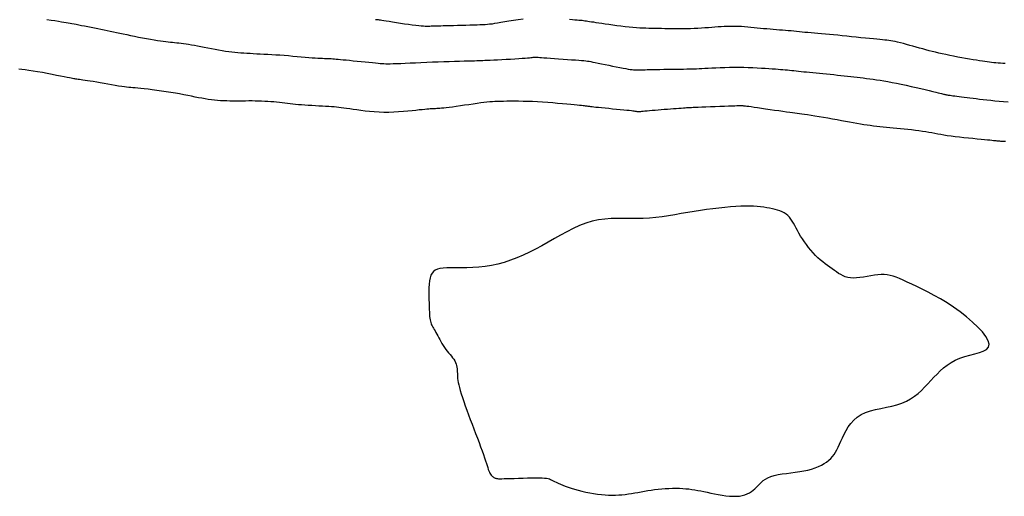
# Model space of a CAD drawing. Header units: millimetres. Extents: x 32690613 to 32693367, y 5343692 to 5344708.
# Tile 267 of 656: x 32692699 to 32692719, y 5343988 to 5343997. Entities that reach past the tile are written whole.
import ezdxf

# ---------------------------------------------------------------- set-up
doc = ezdxf.new("R2010")
doc.units = ezdxf.units.MM
doc.header["$LTSCALE"] = 20
for name, color, linetype in [('02-DGM_HL_492.50', 92, 'Continuous'), ('02-DGM_HL_493.00', 102, 'Continuous'), ('02-DGM_HL_493.50', 112, 'Continuous'), ('02-DGM_HL_494.00', 122, 'Continuous')]:
    doc.layers.add(name, color=color, linetype=linetype)

msp = doc.modelspace()

# ---------------------------------------------------------------- linework, layer by layer
at = {"layer": '02-DGM_HL_492.50', "elevation": 492.5, "flags": 128}
msp.add_lwpolyline([(32692714.616, 5343992.722), (32692714.587, 5343992.774), (32692714.56, 5343992.825), (32692714.535, 5343992.873), (32692714.51, 5343992.918), (32692714.485, 5343992.961), (32692714.459, 5343993), (32692714.431, 5343993.036), (32692714.401, 5343993.068), (32692714.366, 5343993.096), (32692714.329, 5343993.12), (32692714.288, 5343993.141), (32692714.243, 5343993.16), (32692714.196, 5343993.176), (32692714.147, 5343993.189), (32692714.095, 5343993.202), (32692714.041, 5343993.213), (32692713.984, 5343993.223), (32692713.926, 5343993.232), (32692713.863, 5343993.239), (32692713.797, 5343993.245), (32692713.726, 5343993.25), (32692713.649, 5343993.252), (32692713.566, 5343993.252), (32692713.476, 5343993.25), (32692713.379, 5343993.245), (32692713.275, 5343993.237), (32692713.165, 5343993.227), (32692713.05, 5343993.215), (32692712.932, 5343993.201), (32692712.81, 5343993.185), (32692712.687, 5343993.167), (32692712.563, 5343993.148), (32692712.439, 5343993.127), (32692712.314, 5343993.106), (32692712.19, 5343993.085), (32692712.066, 5343993.065), (32692711.941, 5343993.047), (32692711.817, 5343993.032), (32692711.692, 5343993.02), (32692711.567, 5343993.013), (32692711.442, 5343993.01), (32692711.317, 5343993.011), (32692711.192, 5343993.012), (32692711.067, 5343993.012), (32692710.942, 5343993.009), (32692710.817, 5343993), (32692710.693, 5343992.983), (32692710.569, 5343992.957), (32692710.445, 5343992.919), (32692710.322, 5343992.872), (32692710.199, 5343992.816), (32692710.076, 5343992.754), (32692709.954, 5343992.687), (32692709.832, 5343992.618), (32692709.709, 5343992.548), (32692709.587, 5343992.479), (32692709.464, 5343992.414), (32692709.342, 5343992.352), (32692709.219, 5343992.294), (32692709.096, 5343992.242), (32692708.972, 5343992.194), (32692708.849, 5343992.154), (32692708.725, 5343992.119), (32692708.601, 5343992.093), (32692708.477, 5343992.073), (32692708.354, 5343992.061), (32692708.234, 5343992.054), (32692708.118, 5343992.05), (32692708.008, 5343992.049), (32692707.905, 5343992.049), (32692707.811, 5343992.049), (32692707.727, 5343992.047), (32692707.655, 5343992.043), (32692707.593, 5343992.034), (32692707.542, 5343992.021), (32692707.5, 5343992.002), (32692707.465, 5343991.977), (32692707.438, 5343991.944), (32692707.417, 5343991.903), (32692707.401, 5343991.854), (32692707.39, 5343991.795), (32692707.382, 5343991.728), (32692707.377, 5343991.656), (32692707.375, 5343991.581), (32692707.375, 5343991.505), (32692707.377, 5343991.43), (32692707.379, 5343991.358), (32692707.381, 5343991.292), (32692707.384, 5343991.234), (32692707.386, 5343991.182), (32692707.388, 5343991.137), (32692707.391, 5343991.097), (32692707.395, 5343991.062), (32692707.399, 5343991.031), (32692707.405, 5343991.003), (32692707.412, 5343990.978), (32692707.42, 5343990.954), (32692707.43, 5343990.932), (32692707.441, 5343990.91), (32692707.454, 5343990.888), (32692707.468, 5343990.865), (32692707.482, 5343990.841), (32692707.498, 5343990.814), (32692707.514, 5343990.785), (32692707.532, 5343990.753), (32692707.55, 5343990.718), (32692707.569, 5343990.681), (32692707.588, 5343990.643), (32692707.61, 5343990.604), (32692707.632, 5343990.565), (32692707.656, 5343990.526), (32692707.681, 5343990.488), (32692707.708, 5343990.452), (32692707.735, 5343990.417), (32692707.763, 5343990.384), (32692707.79, 5343990.352), (32692707.817, 5343990.32), (32692707.841, 5343990.289), (32692707.863, 5343990.258), (32692707.882, 5343990.228), (32692707.897, 5343990.197), (32692707.908, 5343990.166), (32692707.917, 5343990.135), (32692707.923, 5343990.104), (32692707.927, 5343990.073), (32692707.93, 5343990.042), (32692707.932, 5343990.011), (32692707.933, 5343989.98), (32692707.934, 5343989.948), (32692707.936, 5343989.916), (32692707.939, 5343989.882), (32692707.944, 5343989.845), (32692707.95, 5343989.804), (32692707.959, 5343989.758), (32692707.972, 5343989.706), (32692707.988, 5343989.648), (32692708.008, 5343989.583), (32692708.032, 5343989.51), (32692708.058, 5343989.433), (32692708.088, 5343989.35), (32692708.12, 5343989.263), (32692708.153, 5343989.174), (32692708.187, 5343989.082), (32692708.222, 5343988.99), (32692708.257, 5343988.898), (32692708.291, 5343988.807), (32692708.325, 5343988.717), (32692708.357, 5343988.631), (32692708.387, 5343988.548), (32692708.416, 5343988.47), (32692708.442, 5343988.398), (32692708.464, 5343988.332), (32692708.484, 5343988.275), (32692708.501, 5343988.224), (32692708.515, 5343988.179), (32692708.528, 5343988.14), (32692708.539, 5343988.107), (32692708.549, 5343988.078), (32692708.56, 5343988.053), (32692708.571, 5343988.031), (32692708.582, 5343988.012), (32692708.595, 5343987.995), (32692708.608, 5343987.981), (32692708.621, 5343987.968), (32692708.635, 5343987.958), (32692708.648, 5343987.949), (32692708.662, 5343987.942), (32692708.675, 5343987.936), (32692708.687, 5343987.932), (32692708.701, 5343987.928), (32692708.718, 5343987.926), (32692708.739, 5343987.924), (32692708.766, 5343987.924), (32692708.801, 5343987.924), (32692708.846, 5343987.925), (32692708.902, 5343987.926), (32692708.97, 5343987.928), (32692709.047, 5343987.931), (32692709.131, 5343987.934), (32692709.219, 5343987.936), (32692709.306, 5343987.939), (32692709.39, 5343987.94), (32692709.468, 5343987.941), (32692709.537, 5343987.941), (32692709.593, 5343987.94), (32692709.639, 5343987.937), (32692709.676, 5343987.932), (32692709.707, 5343987.927), (32692709.733, 5343987.919), (32692709.757, 5343987.91), (32692709.781, 5343987.898), (32692709.807, 5343987.885), (32692709.836, 5343987.87), (32692709.869, 5343987.853), (32692709.906, 5343987.835), (32692709.948, 5343987.816), (32692709.994, 5343987.796), (32692710.045, 5343987.776), (32692710.101, 5343987.756), (32692710.161, 5343987.736), (32692710.227, 5343987.716), (32692710.297, 5343987.697), (32692710.37, 5343987.68), (32692710.446, 5343987.663), (32692710.522, 5343987.648), (32692710.599, 5343987.635), (32692710.675, 5343987.624), (32692710.75, 5343987.616), (32692710.822, 5343987.609), (32692710.891, 5343987.605), (32692710.959, 5343987.604), (32692711.025, 5343987.604), (32692711.089, 5343987.607), (32692711.153, 5343987.611), (32692711.215, 5343987.617), (32692711.278, 5343987.625), (32692711.34, 5343987.635), (32692711.402, 5343987.645), (32692711.465, 5343987.656), (32692711.528, 5343987.668), (32692711.592, 5343987.68), (32692711.657, 5343987.692), (32692711.724, 5343987.702), (32692711.791, 5343987.712), (32692711.86, 5343987.72), (32692711.931, 5343987.727), (32692712.001, 5343987.732), (32692712.072, 5343987.735), (32692712.142, 5343987.737), (32692712.21, 5343987.738), (32692712.277, 5343987.736), (32692712.341, 5343987.733), (32692712.402, 5343987.729), (32692712.461, 5343987.723), (32692712.519, 5343987.715), (32692712.577, 5343987.706), (32692712.635, 5343987.695), (32692712.695, 5343987.684), (32692712.757, 5343987.671), (32692712.822, 5343987.658), (32692712.891, 5343987.643), (32692712.963, 5343987.629), (32692713.037, 5343987.615), (32692713.112, 5343987.602), (32692713.186, 5343987.592), (32692713.258, 5343987.584), (32692713.327, 5343987.58), (32692713.392, 5343987.58), (32692713.452, 5343987.585), (32692713.507, 5343987.594), (32692713.557, 5343987.608), (32692713.603, 5343987.626), (32692713.645, 5343987.647), (32692713.684, 5343987.671), (32692713.72, 5343987.698), (32692713.753, 5343987.727), (32692713.785, 5343987.759), (32692713.815, 5343987.791), (32692713.847, 5343987.824), (32692713.88, 5343987.857), (32692713.918, 5343987.888), (32692713.96, 5343987.918), (32692714.009, 5343987.944), (32692714.066, 5343987.968), (32692714.133, 5343987.987), (32692714.206, 5343988.003), (32692714.286, 5343988.016), (32692714.37, 5343988.027), (32692714.457, 5343988.038), (32692714.544, 5343988.05), (32692714.63, 5343988.062), (32692714.713, 5343988.076), (32692714.791, 5343988.093), (32692714.864, 5343988.113), (32692714.933, 5343988.136), (32692714.996, 5343988.161), (32692715.055, 5343988.189), (32692715.108, 5343988.218), (32692715.156, 5343988.25), (32692715.199, 5343988.284), (32692715.237, 5343988.32), (32692715.271, 5343988.358), (32692715.301, 5343988.399), (32692715.329, 5343988.444), (32692715.355, 5343988.491), (32692715.381, 5343988.543), (32692715.407, 5343988.599), (32692715.435, 5343988.66), (32692715.465, 5343988.726), (32692715.499, 5343988.796), (32692715.537, 5343988.867), (32692715.58, 5343988.937), (32692715.631, 5343989.005), (32692715.689, 5343989.069), (32692715.755, 5343989.127), (32692715.832, 5343989.176), (32692715.918, 5343989.217), (32692716.013, 5343989.249), (32692716.115, 5343989.276), (32692716.219, 5343989.299), (32692716.326, 5343989.321), (32692716.431, 5343989.344), (32692716.533, 5343989.371), (32692716.629, 5343989.402), (32692716.717, 5343989.441), (32692716.799, 5343989.486), (32692716.874, 5343989.536), (32692716.945, 5343989.592), (32692717.011, 5343989.651), (32692717.074, 5343989.713), (32692717.135, 5343989.776), (32692717.196, 5343989.841), (32692717.256, 5343989.906), (32692717.317, 5343989.97), (32692717.38, 5343990.032), (32692717.446, 5343990.091), (32692717.517, 5343990.146), (32692717.592, 5343990.197), (32692717.674, 5343990.242), (32692717.762, 5343990.28), (32692717.858, 5343990.312), (32692717.957, 5343990.339), (32692718.054, 5343990.364), (32692718.144, 5343990.389), (32692718.222, 5343990.418), (32692718.283, 5343990.453), (32692718.323, 5343990.497), (32692718.335, 5343990.553), (32692718.318, 5343990.622), (32692718.272, 5343990.703), (32692718.203, 5343990.793), (32692718.114, 5343990.888), (32692718.009, 5343990.987), (32692717.892, 5343991.087), (32692717.768, 5343991.184), (32692717.64, 5343991.276), (32692717.512, 5343991.361), (32692717.385, 5343991.439), (32692717.261, 5343991.509), (32692717.142, 5343991.573), (32692717.028, 5343991.631), (32692716.92, 5343991.682), (32692716.821, 5343991.728), (32692716.731, 5343991.769), (32692716.651, 5343991.805), (32692716.58, 5343991.836), (32692716.515, 5343991.862), (32692716.456, 5343991.883), (32692716.399, 5343991.899), (32692716.342, 5343991.91), (32692716.285, 5343991.916), (32692716.225, 5343991.916), (32692716.16, 5343991.911), (32692716.092, 5343991.902), (32692716.021, 5343991.891), (32692715.949, 5343991.878), (32692715.878, 5343991.866), (32692715.808, 5343991.856), (32692715.742, 5343991.849), (32692715.68, 5343991.847), (32692715.623, 5343991.851), (32692715.571, 5343991.86), (32692715.522, 5343991.874), (32692715.477, 5343991.892), (32692715.434, 5343991.914), (32692715.392, 5343991.939), (32692715.351, 5343991.966), (32692715.308, 5343991.995), (32692715.265, 5343992.026), (32692715.22, 5343992.057), (32692715.174, 5343992.09), (32692715.128, 5343992.125), (32692715.081, 5343992.163), (32692715.033, 5343992.202), (32692714.986, 5343992.245), (32692714.939, 5343992.291), (32692714.893, 5343992.34), (32692714.848, 5343992.391), (32692714.804, 5343992.445), (32692714.762, 5343992.5), (32692714.722, 5343992.556), (32692714.684, 5343992.612), (32692714.648, 5343992.667)], close=True, dxfattribs=at)
at = {"layer": '02-DGM_HL_493.00', "elevation": 493, "flags": 128}
msp.add_lwpolyline([(32692718.654, 5343994.514), (32692718.617, 5343994.516), (32692718.586, 5343994.518), (32692718.562, 5343994.519), (32692718.542, 5343994.521), (32692718.524, 5343994.522), (32692718.508, 5343994.524), (32692718.49, 5343994.525), (32692718.471, 5343994.527), (32692718.449, 5343994.53), (32692718.423, 5343994.533), (32692718.39, 5343994.536), (32692718.351, 5343994.54), (32692718.303, 5343994.545), (32692718.245, 5343994.551), (32692718.177, 5343994.558), (32692718.101, 5343994.565), (32692718.018, 5343994.573), (32692717.931, 5343994.582), (32692717.843, 5343994.591), (32692717.755, 5343994.601), (32692717.67, 5343994.611), (32692717.59, 5343994.621), (32692717.517, 5343994.631), (32692717.451, 5343994.642), (32692717.389, 5343994.652), (32692717.33, 5343994.663), (32692717.273, 5343994.673), (32692717.216, 5343994.684), (32692717.158, 5343994.694), (32692717.097, 5343994.704), (32692717.032, 5343994.714), (32692716.963, 5343994.724), (32692716.892, 5343994.733), (32692716.82, 5343994.742), (32692716.746, 5343994.75), (32692716.672, 5343994.759), (32692716.599, 5343994.766), (32692716.528, 5343994.773), (32692716.459, 5343994.78), (32692716.392, 5343994.786), (32692716.326, 5343994.792), (32692716.262, 5343994.798), (32692716.199, 5343994.805), (32692716.137, 5343994.811), (32692716.074, 5343994.819), (32692716.011, 5343994.827), (32692715.948, 5343994.836), (32692715.884, 5343994.846), (32692715.818, 5343994.857), (32692715.75, 5343994.869), (32692715.679, 5343994.881), (32692715.606, 5343994.895), (32692715.528, 5343994.909), (32692715.447, 5343994.924), (32692715.361, 5343994.939), (32692715.273, 5343994.955), (32692715.183, 5343994.97), (32692715.095, 5343994.986), (32692715.008, 5343995), (32692714.927, 5343995.014), (32692714.851, 5343995.026), (32692714.784, 5343995.037), (32692714.725, 5343995.046), (32692714.674, 5343995.053), (32692714.627, 5343995.059), (32692714.583, 5343995.065), (32692714.538, 5343995.071), (32692714.49, 5343995.077), (32692714.436, 5343995.084), (32692714.374, 5343995.092), (32692714.302, 5343995.102), (32692714.222, 5343995.114), (32692714.138, 5343995.126), (32692714.05, 5343995.139), (32692713.964, 5343995.152), (32692713.881, 5343995.164), (32692713.804, 5343995.175), (32692713.737, 5343995.185), (32692713.68, 5343995.193), (32692713.635, 5343995.199), (32692713.599, 5343995.204), (32692713.571, 5343995.207), (32692713.549, 5343995.21), (32692713.534, 5343995.211), (32692713.522, 5343995.213), (32692713.513, 5343995.213), (32692713.506, 5343995.214), (32692713.5, 5343995.214), (32692713.496, 5343995.215), (32692713.492, 5343995.215), (32692713.489, 5343995.215), (32692713.487, 5343995.215), (32692713.485, 5343995.215), (32692713.483, 5343995.215), (32692713.481, 5343995.215), (32692713.476, 5343995.215), (32692713.469, 5343995.215), (32692713.455, 5343995.214), (32692713.434, 5343995.214), (32692713.403, 5343995.212), (32692713.361, 5343995.211), (32692713.306, 5343995.209), (32692713.237, 5343995.206), (32692713.156, 5343995.203), (32692713.068, 5343995.199), (32692712.976, 5343995.196), (32692712.884, 5343995.192), (32692712.795, 5343995.189), (32692712.714, 5343995.186), (32692712.645, 5343995.183), (32692712.59, 5343995.181), (32692712.547, 5343995.179), (32692712.513, 5343995.178), (32692712.486, 5343995.176), (32692712.463, 5343995.175), (32692712.442, 5343995.174), (32692712.418, 5343995.172), (32692712.39, 5343995.171), (32692712.355, 5343995.168), (32692712.314, 5343995.165), (32692712.268, 5343995.162), (32692712.216, 5343995.158), (32692712.161, 5343995.154), (32692712.103, 5343995.15), (32692712.043, 5343995.145), (32692711.982, 5343995.14), (32692711.921, 5343995.135), (32692711.86, 5343995.13), (32692711.801, 5343995.125), (32692711.745, 5343995.12), (32692711.692, 5343995.115), (32692711.644, 5343995.111), (32692711.601, 5343995.107), (32692711.565, 5343995.104), (32692711.536, 5343995.101), (32692711.513, 5343995.099), (32692711.495, 5343995.098), (32692711.482, 5343995.097), (32692711.471, 5343995.097), (32692711.463, 5343995.097), (32692711.455, 5343995.098), (32692711.448, 5343995.099), (32692711.439, 5343995.101), (32692711.428, 5343995.103), (32692711.414, 5343995.105), (32692711.395, 5343995.108), (32692711.369, 5343995.111), (32692711.337, 5343995.115), (32692711.297, 5343995.12), (32692711.247, 5343995.125), (32692711.187, 5343995.131), (32692711.12, 5343995.138), (32692711.047, 5343995.145), (32692710.971, 5343995.152), (32692710.895, 5343995.159), (32692710.822, 5343995.166), (32692710.754, 5343995.173), (32692710.695, 5343995.179), (32692710.645, 5343995.184), (32692710.604, 5343995.189), (32692710.571, 5343995.193), (32692710.545, 5343995.196), (32692710.523, 5343995.199), (32692710.505, 5343995.202), (32692710.489, 5343995.204), (32692710.474, 5343995.207), (32692710.458, 5343995.209), (32692710.44, 5343995.211), (32692710.419, 5343995.213), (32692710.393, 5343995.216), (32692710.362, 5343995.219), (32692710.323, 5343995.223), (32692710.275, 5343995.227), (32692710.218, 5343995.233), (32692710.15, 5343995.24), (32692710.072, 5343995.247), (32692709.987, 5343995.255), (32692709.895, 5343995.263), (32692709.799, 5343995.272), (32692709.7, 5343995.279), (32692709.6, 5343995.286), (32692709.501, 5343995.292), (32692709.404, 5343995.297), (32692709.31, 5343995.3), (32692709.219, 5343995.302), (32692709.132, 5343995.304), (32692709.05, 5343995.304), (32692708.972, 5343995.304), (32692708.9, 5343995.303), (32692708.835, 5343995.302), (32692708.775, 5343995.301), (32692708.721, 5343995.299), (32692708.669, 5343995.297), (32692708.618, 5343995.294), (32692708.567, 5343995.29), (32692708.513, 5343995.284), (32692708.454, 5343995.278), (32692708.39, 5343995.27), (32692708.318, 5343995.26), (32692708.24, 5343995.249), (32692708.158, 5343995.237), (32692708.075, 5343995.225), (32692707.992, 5343995.213), (32692707.913, 5343995.202), (32692707.839, 5343995.191), (32692707.772, 5343995.182), (32692707.715, 5343995.175), (32692707.666, 5343995.17), (32692707.624, 5343995.166), (32692707.588, 5343995.163), (32692707.557, 5343995.16), (32692707.529, 5343995.159), (32692707.504, 5343995.158), (32692707.481, 5343995.157), (32692707.457, 5343995.156), (32692707.432, 5343995.155), (32692707.404, 5343995.153), (32692707.373, 5343995.151), (32692707.338, 5343995.148), (32692707.296, 5343995.144), (32692707.247, 5343995.139), (32692707.189, 5343995.133), (32692707.122, 5343995.125), (32692707.047, 5343995.117), (32692706.965, 5343995.109), (32692706.877, 5343995.101), (32692706.785, 5343995.094), (32692706.69, 5343995.089), (32692706.593, 5343995.086), (32692706.496, 5343995.086), (32692706.401, 5343995.089), (32692706.307, 5343995.095), (32692706.216, 5343995.103), (32692706.128, 5343995.112), (32692706.045, 5343995.123), (32692705.966, 5343995.134), (32692705.893, 5343995.145), (32692705.827, 5343995.155), (32692705.767, 5343995.164), (32692705.713, 5343995.171), (32692705.663, 5343995.178), (32692705.616, 5343995.184), (32692705.569, 5343995.188), (32692705.521, 5343995.193), (32692705.471, 5343995.197), (32692705.416, 5343995.2), (32692705.357, 5343995.204), (32692705.293, 5343995.207), (32692705.226, 5343995.211), (32692705.156, 5343995.215), (32692705.087, 5343995.218), (32692705.017, 5343995.222), (32692704.949, 5343995.227), (32692704.885, 5343995.232), (32692704.824, 5343995.237), (32692704.767, 5343995.243), (32692704.712, 5343995.249), (32692704.66, 5343995.255), (32692704.608, 5343995.261), (32692704.557, 5343995.268), (32692704.505, 5343995.274), (32692704.453, 5343995.28), (32692704.398, 5343995.285), (32692704.342, 5343995.29), (32692704.285, 5343995.295), (32692704.226, 5343995.299), (32692704.165, 5343995.302), (32692704.104, 5343995.305), (32692704.043, 5343995.307), (32692703.98, 5343995.308), (32692703.917, 5343995.309), (32692703.854, 5343995.309), (32692703.792, 5343995.308), (32692703.729, 5343995.307), (32692703.666, 5343995.307), (32692703.604, 5343995.306), (32692703.542, 5343995.306), (32692703.481, 5343995.307), (32692703.421, 5343995.309), (32692703.361, 5343995.311), (32692703.302, 5343995.315), (32692703.242, 5343995.319), (32692703.182, 5343995.325), (32692703.122, 5343995.332), (32692703.061, 5343995.341), (32692702.999, 5343995.35), (32692702.935, 5343995.362), (32692702.869, 5343995.374), (32692702.802, 5343995.387), (32692702.731, 5343995.401), (32692702.658, 5343995.416), (32692702.581, 5343995.431), (32692702.501, 5343995.446), (32692702.417, 5343995.461), (32692702.328, 5343995.475), (32692702.237, 5343995.489), (32692702.145, 5343995.503), (32692702.054, 5343995.515), (32692701.966, 5343995.527), (32692701.883, 5343995.537), (32692701.806, 5343995.546), (32692701.739, 5343995.553), (32692701.681, 5343995.559), (32692701.631, 5343995.564), (32692701.587, 5343995.567), (32692701.546, 5343995.571), (32692701.506, 5343995.575), (32692701.464, 5343995.579), (32692701.419, 5343995.585), (32692701.368, 5343995.592), (32692701.308, 5343995.602), (32692701.242, 5343995.612), (32692701.171, 5343995.624), (32692701.097, 5343995.637), (32692701.023, 5343995.65), (32692700.949, 5343995.663), (32692700.878, 5343995.676), (32692700.812, 5343995.687), (32692700.752, 5343995.696), (32692700.699, 5343995.705), (32692700.652, 5343995.712), (32692700.61, 5343995.718), (32692700.573, 5343995.723), (32692700.541, 5343995.727), (32692700.514, 5343995.731), (32692700.49, 5343995.734), (32692700.469, 5343995.737), (32692700.45, 5343995.74), (32692700.43, 5343995.744), (32692700.407, 5343995.748), (32692700.379, 5343995.753), (32692700.344, 5343995.76), (32692700.299, 5343995.769), (32692700.242, 5343995.781), (32692700.173, 5343995.794), (32692700.093, 5343995.81), (32692700.005, 5343995.827), (32692699.912, 5343995.845), (32692699.817, 5343995.863), (32692699.723, 5343995.879), (32692699.634, 5343995.895), (32692699.551, 5343995.908), (32692699.478, 5343995.918), (32692699.413, 5343995.926), (32692699.354, 5343995.932)], dxfattribs=at)
at = {"layer": '02-DGM_HL_493.50', "elevation": 493.5, "flags": 128}
msp.add_lwpolyline([(32692699.902, 5343996.905), (32692699.986, 5343996.892), (32692700.062, 5343996.88), (32692700.13, 5343996.868), (32692700.188, 5343996.859), (32692700.238, 5343996.851), (32692700.282, 5343996.843), (32692700.321, 5343996.836), (32692700.358, 5343996.83), (32692700.395, 5343996.823), (32692700.435, 5343996.816), (32692700.478, 5343996.808), (32692700.528, 5343996.798), (32692700.583, 5343996.788), (32692700.642, 5343996.777), (32692700.704, 5343996.765), (32692700.768, 5343996.753), (32692700.833, 5343996.74), (32692700.898, 5343996.728), (32692700.962, 5343996.715), (32692701.025, 5343996.702), (32692701.085, 5343996.689), (32692701.145, 5343996.676), (32692701.206, 5343996.662), (32692701.267, 5343996.649), (32692701.331, 5343996.635), (32692701.397, 5343996.621), (32692701.467, 5343996.606), (32692701.541, 5343996.591), (32692701.618, 5343996.575), (32692701.697, 5343996.56), (32692701.776, 5343996.544), (32692701.854, 5343996.53), (32692701.93, 5343996.516), (32692702.001, 5343996.504), (32692702.067, 5343996.493), (32692702.127, 5343996.484), (32692702.181, 5343996.476), (32692702.23, 5343996.47), (32692702.276, 5343996.465), (32692702.319, 5343996.461), (32692702.36, 5343996.457), (32692702.401, 5343996.452), (32692702.443, 5343996.448), (32692702.485, 5343996.444), (32692702.53, 5343996.438), (32692702.577, 5343996.432), (32692702.626, 5343996.425), (32692702.677, 5343996.418), (32692702.732, 5343996.409), (32692702.79, 5343996.399), (32692702.851, 5343996.388), (32692702.916, 5343996.376), (32692702.983, 5343996.363), (32692703.053, 5343996.35), (32692703.123, 5343996.336), (32692703.194, 5343996.322), (32692703.264, 5343996.309), (32692703.333, 5343996.297), (32692703.4, 5343996.286), (32692703.463, 5343996.277), (32692703.524, 5343996.269), (32692703.583, 5343996.262), (32692703.641, 5343996.257), (32692703.699, 5343996.252), (32692703.757, 5343996.248), (32692703.817, 5343996.244), (32692703.878, 5343996.241), (32692703.942, 5343996.237), (32692704.009, 5343996.234), (32692704.078, 5343996.231), (32692704.15, 5343996.227), (32692704.224, 5343996.223), (32692704.301, 5343996.219), (32692704.38, 5343996.214), (32692704.462, 5343996.209), (32692704.545, 5343996.202), (32692704.63, 5343996.196), (32692704.715, 5343996.188), (32692704.798, 5343996.181), (32692704.879, 5343996.174), (32692704.956, 5343996.167), (32692705.028, 5343996.161), (32692705.095, 5343996.156), (32692705.154, 5343996.152), (32692705.207, 5343996.148), (32692705.254, 5343996.146), (32692705.296, 5343996.144), (32692705.334, 5343996.142), (32692705.369, 5343996.141), (32692705.402, 5343996.14), (32692705.433, 5343996.138), (32692705.464, 5343996.137), (32692705.495, 5343996.134), (32692705.528, 5343996.132), (32692705.564, 5343996.129), (32692705.603, 5343996.125), (32692705.648, 5343996.121), (32692705.699, 5343996.116), (32692705.758, 5343996.111), (32692705.825, 5343996.104), (32692705.898, 5343996.097), (32692705.974, 5343996.09), (32692706.053, 5343996.082), (32692706.13, 5343996.075), (32692706.204, 5343996.068), (32692706.272, 5343996.061), (32692706.332, 5343996.055), (32692706.382, 5343996.049), (32692706.424, 5343996.045), (32692706.462, 5343996.042), (32692706.497, 5343996.039), (32692706.534, 5343996.038), (32692706.574, 5343996.037), (32692706.621, 5343996.038), (32692706.678, 5343996.039), (32692706.746, 5343996.042), (32692706.826, 5343996.045), (32692706.915, 5343996.049), (32692707.011, 5343996.053), (32692707.114, 5343996.058), (32692707.222, 5343996.063), (32692707.333, 5343996.068), (32692707.445, 5343996.072), (32692707.557, 5343996.076), (32692707.668, 5343996.08), (32692707.776, 5343996.084), (32692707.879, 5343996.087), (32692707.975, 5343996.089), (32692708.064, 5343996.092), (32692708.144, 5343996.094), (32692708.212, 5343996.096), (32692708.269, 5343996.097), (32692708.316, 5343996.098), (32692708.357, 5343996.1), (32692708.395, 5343996.101), (32692708.433, 5343996.102), (32692708.473, 5343996.104), (32692708.52, 5343996.106), (32692708.576, 5343996.109), (32692708.644, 5343996.112), (32692708.72, 5343996.116), (32692708.803, 5343996.121), (32692708.889, 5343996.125), (32692708.975, 5343996.13), (32692709.059, 5343996.135), (32692709.136, 5343996.14), (32692709.204, 5343996.144), (32692709.26, 5343996.148), (32692709.306, 5343996.152), (32692709.343, 5343996.155), (32692709.372, 5343996.158), (32692709.395, 5343996.161), (32692709.414, 5343996.163), (32692709.429, 5343996.164), (32692709.443, 5343996.165), (32692709.457, 5343996.166), (32692709.473, 5343996.165), (32692709.492, 5343996.165), (32692709.515, 5343996.164), (32692709.545, 5343996.162), (32692709.582, 5343996.159), (32692709.628, 5343996.156), (32692709.685, 5343996.152), (32692709.754, 5343996.147), (32692709.831, 5343996.141), (32692709.914, 5343996.135), (32692710, 5343996.129), (32692710.086, 5343996.123), (32692710.168, 5343996.117), (32692710.244, 5343996.111), (32692710.31, 5343996.106), (32692710.364, 5343996.102), (32692710.408, 5343996.098), (32692710.446, 5343996.094), (32692710.479, 5343996.09), (32692710.511, 5343996.085), (32692710.546, 5343996.078), (32692710.584, 5343996.071), (32692710.631, 5343996.061), (32692710.687, 5343996.05), (32692710.752, 5343996.036), (32692710.822, 5343996.022), (32692710.895, 5343996.007), (32692710.97, 5343995.992), (32692711.042, 5343995.977), (32692711.111, 5343995.964), (32692711.174, 5343995.952), (32692711.228, 5343995.942), (32692711.275, 5343995.934), (32692711.315, 5343995.928), (32692711.35, 5343995.924), (32692711.38, 5343995.921), (32692711.407, 5343995.919), (32692711.432, 5343995.918), (32692711.457, 5343995.917), (32692711.481, 5343995.917), (32692711.508, 5343995.918), (32692711.536, 5343995.919), (32692711.568, 5343995.92), (32692711.605, 5343995.921), (32692711.648, 5343995.922), (32692711.698, 5343995.924), (32692711.756, 5343995.925), (32692711.823, 5343995.926), (32692711.896, 5343995.928), (32692711.975, 5343995.929), (32692712.056, 5343995.93), (32692712.137, 5343995.931), (32692712.216, 5343995.932), (32692712.291, 5343995.933), (32692712.359, 5343995.934), (32692712.419, 5343995.935), (32692712.472, 5343995.936), (32692712.521, 5343995.937), (32692712.567, 5343995.939), (32692712.613, 5343995.94), (32692712.661, 5343995.942), (32692712.713, 5343995.945), (32692712.772, 5343995.948), (32692712.838, 5343995.951), (32692712.912, 5343995.955), (32692712.992, 5343995.959), (32692713.077, 5343995.962), (32692713.166, 5343995.965), (32692713.257, 5343995.968), (32692713.35, 5343995.969), (32692713.443, 5343995.969), (32692713.535, 5343995.968), (32692713.625, 5343995.966), (32692713.713, 5343995.963), (32692713.798, 5343995.959), (32692713.88, 5343995.954), (32692713.956, 5343995.949), (32692714.028, 5343995.944), (32692714.094, 5343995.94), (32692714.154, 5343995.935), (32692714.208, 5343995.931), (32692714.257, 5343995.927), (32692714.303, 5343995.923), (32692714.347, 5343995.92), (32692714.389, 5343995.916), (32692714.431, 5343995.912), (32692714.473, 5343995.907), (32692714.516, 5343995.903), (32692714.562, 5343995.898), (32692714.609, 5343995.893), (32692714.659, 5343995.887), (32692714.711, 5343995.882), (32692714.766, 5343995.876), (32692714.823, 5343995.87), (32692714.885, 5343995.864), (32692714.949, 5343995.857), (32692715.016, 5343995.851), (32692715.085, 5343995.844), (32692715.156, 5343995.838), (32692715.227, 5343995.831), (32692715.298, 5343995.824), (32692715.367, 5343995.817), (32692715.436, 5343995.81), (32692715.502, 5343995.803), (32692715.566, 5343995.796), (32692715.629, 5343995.789), (32692715.69, 5343995.782), (32692715.751, 5343995.774), (32692715.812, 5343995.767), (32692715.874, 5343995.759), (32692715.936, 5343995.751), (32692716, 5343995.742), (32692716.065, 5343995.733), (32692716.133, 5343995.724), (32692716.204, 5343995.713), (32692716.278, 5343995.701), (32692716.356, 5343995.687), (32692716.438, 5343995.672), (32692716.525, 5343995.655), (32692716.618, 5343995.636), (32692716.714, 5343995.616), (32692716.81, 5343995.594), (32692716.906, 5343995.573), (32692716.998, 5343995.551), (32692717.085, 5343995.531), (32692717.164, 5343995.512), (32692717.232, 5343995.496), (32692717.29, 5343995.482), (32692717.336, 5343995.471), (32692717.373, 5343995.462), (32692717.403, 5343995.454), (32692717.425, 5343995.449), (32692717.443, 5343995.444), (32692717.457, 5343995.441), (32692717.469, 5343995.438), (32692717.48, 5343995.435), (32692717.491, 5343995.433), (32692717.502, 5343995.431), (32692717.515, 5343995.428), (32692717.531, 5343995.426), (32692717.549, 5343995.423), (32692717.571, 5343995.42), (32692717.597, 5343995.417), (32692717.628, 5343995.413), (32692717.664, 5343995.408), (32692717.704, 5343995.403), (32692717.748, 5343995.397), (32692717.797, 5343995.391), (32692717.848, 5343995.385), (32692717.903, 5343995.378), (32692717.961, 5343995.37), (32692718.021, 5343995.363), (32692718.084, 5343995.355), (32692718.149, 5343995.346), (32692718.218, 5343995.338), (32692718.29, 5343995.33), (32692718.366, 5343995.322), (32692718.446, 5343995.314), (32692718.53, 5343995.306), (32692718.619, 5343995.299), (32692718.709, 5343995.293)], dxfattribs=at)
at = {"layer": '02-DGM_HL_494.00', "elevation": 494, "flags": 128}
for points in [[(32692709.218, 5343996.908), (32692709.122, 5343996.896), (32692709.03, 5343996.883), (32692708.942, 5343996.869), (32692708.861, 5343996.855), (32692708.786, 5343996.842), (32692708.72, 5343996.831), (32692708.662, 5343996.821), (32692708.611, 5343996.814), (32692708.564, 5343996.808), (32692708.52, 5343996.804), (32692708.475, 5343996.8), (32692708.428, 5343996.798), (32692708.376, 5343996.796), (32692708.318, 5343996.794), (32692708.251, 5343996.792), (32692708.176, 5343996.79), (32692708.097, 5343996.788), (32692708.016, 5343996.785), (32692707.935, 5343996.783), (32692707.856, 5343996.781), (32692707.782, 5343996.779), (32692707.716, 5343996.778), (32692707.658, 5343996.776), (32692707.608, 5343996.775), (32692707.565, 5343996.774), (32692707.529, 5343996.773), (32692707.497, 5343996.772), (32692707.468, 5343996.771), (32692707.442, 5343996.77), (32692707.418, 5343996.769), (32692707.393, 5343996.768), (32692707.367, 5343996.768), (32692707.338, 5343996.767), (32692707.306, 5343996.768), (32692707.27, 5343996.769), (32692707.227, 5343996.772), (32692707.177, 5343996.777), (32692707.119, 5343996.784), (32692707.052, 5343996.792), (32692706.978, 5343996.802), (32692706.899, 5343996.814), (32692706.82, 5343996.826), (32692706.742, 5343996.838), (32692706.667, 5343996.85), (32692706.6, 5343996.861), (32692706.542, 5343996.87), (32692706.495, 5343996.878), (32692706.459, 5343996.883), (32692706.431, 5343996.888), (32692706.409, 5343996.891), (32692706.392, 5343996.893), (32692706.378, 5343996.895), (32692706.365, 5343996.896), (32692706.35, 5343996.898), (32692706.333, 5343996.899)], [(32692718.65, 5343996.042), (32692718.601, 5343996.045), (32692718.555, 5343996.048), (32692718.51, 5343996.051), (32692718.468, 5343996.055), (32692718.426, 5343996.058), (32692718.385, 5343996.062), (32692718.343, 5343996.067), (32692718.299, 5343996.072), (32692718.253, 5343996.079), (32692718.203, 5343996.086), (32692718.148, 5343996.094), (32692718.088, 5343996.104), (32692718.023, 5343996.114), (32692717.951, 5343996.127), (32692717.876, 5343996.14), (32692717.799, 5343996.154), (32692717.72, 5343996.168), (32692717.641, 5343996.184), (32692717.564, 5343996.199), (32692717.489, 5343996.215), (32692717.418, 5343996.23), (32692717.351, 5343996.246), (32692717.286, 5343996.261), (32692717.223, 5343996.277), (32692717.161, 5343996.293), (32692717.099, 5343996.31), (32692717.037, 5343996.326), (32692716.975, 5343996.344), (32692716.911, 5343996.361), (32692716.846, 5343996.379), (32692716.782, 5343996.397), (32692716.719, 5343996.414), (32692716.658, 5343996.43), (32692716.6, 5343996.445), (32692716.545, 5343996.458), (32692716.496, 5343996.469), (32692716.451, 5343996.479), (32692716.411, 5343996.486), (32692716.372, 5343996.492), (32692716.333, 5343996.497), (32692716.292, 5343996.501), (32692716.248, 5343996.505), (32692716.197, 5343996.51), (32692716.139, 5343996.515), (32692716.071, 5343996.522), (32692715.996, 5343996.53), (32692715.914, 5343996.538), (32692715.827, 5343996.547), (32692715.737, 5343996.557), (32692715.646, 5343996.566), (32692715.554, 5343996.575), (32692715.463, 5343996.584), (32692715.376, 5343996.593), (32692715.291, 5343996.6), (32692715.21, 5343996.608), (32692715.132, 5343996.615), (32692715.057, 5343996.621), (32692714.985, 5343996.627), (32692714.917, 5343996.633), (32692714.853, 5343996.639), (32692714.792, 5343996.645), (32692714.733, 5343996.651), (32692714.677, 5343996.656), (32692714.623, 5343996.662), (32692714.569, 5343996.667), (32692714.516, 5343996.673), (32692714.462, 5343996.678), (32692714.407, 5343996.683), (32692714.351, 5343996.688), (32692714.293, 5343996.692), (32692714.234, 5343996.697), (32692714.173, 5343996.702), (32692714.112, 5343996.707), (32692714.05, 5343996.712), (32692713.987, 5343996.717), (32692713.924, 5343996.723), (32692713.862, 5343996.729), (32692713.799, 5343996.736), (32692713.737, 5343996.742), (32692713.675, 5343996.748), (32692713.613, 5343996.754), (32692713.553, 5343996.759), (32692713.493, 5343996.763), (32692713.435, 5343996.766), (32692713.377, 5343996.767), (32692713.32, 5343996.768), (32692713.264, 5343996.767), (32692713.208, 5343996.766), (32692713.15, 5343996.763), (32692713.092, 5343996.76), (32692713.033, 5343996.756), (32692712.972, 5343996.752), (32692712.908, 5343996.747), (32692712.843, 5343996.742), (32692712.775, 5343996.737), (32692712.706, 5343996.733), (32692712.636, 5343996.728), (32692712.565, 5343996.724), (32692712.493, 5343996.721), (32692712.42, 5343996.719), (32692712.347, 5343996.718), (32692712.274, 5343996.718), (32692712.202, 5343996.718), (32692712.13, 5343996.72), (32692712.06, 5343996.721), (32692711.991, 5343996.723), (32692711.925, 5343996.724), (32692711.861, 5343996.726), (32692711.799, 5343996.727), (32692711.74, 5343996.728), (32692711.681, 5343996.729), (32692711.623, 5343996.731), (32692711.563, 5343996.733), (32692711.501, 5343996.736), (32692711.436, 5343996.74), (32692711.366, 5343996.745), (32692711.292, 5343996.753), (32692711.214, 5343996.761), (32692711.134, 5343996.771), (32692711.053, 5343996.781), (32692710.974, 5343996.791), (32692710.897, 5343996.802), (32692710.824, 5343996.813), (32692710.758, 5343996.822), (32692710.699, 5343996.831), (32692710.646, 5343996.84), (32692710.6, 5343996.847), (32692710.558, 5343996.853), (32692710.521, 5343996.859), (32692710.488, 5343996.865), (32692710.457, 5343996.869), (32692710.429, 5343996.873), (32692710.401, 5343996.877), (32692710.374, 5343996.88), (32692710.344, 5343996.883), (32692710.312, 5343996.886), (32692710.276, 5343996.889), (32692710.233, 5343996.892), (32692710.184, 5343996.897), (32692710.126, 5343996.901)]]:
    msp.add_lwpolyline(points, dxfattribs=at)

doc.saveas('drawing.dxf')
